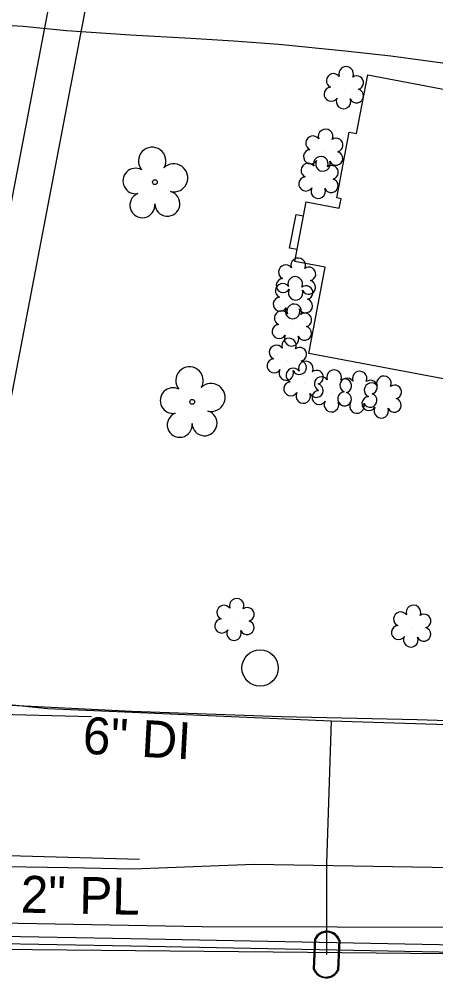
# Model space of a CAD drawing. Extents: x 1614427 to 1617186, y 896524 to 905462.
# Drawn here: x 1616281 to 1616337.4, y 899803.7 to 899933.8 of the extents above; entities that cross this region are included whole.
import ezdxf

# ---------------------------------------------------------------- set-up
doc = ezdxf.new("R2010")
doc.units = 0
for name, color, linetype in [('Exist Building', 7, 'Continuous'), ('Exist Other Culture Area Outline', 7, 'Continuous'), ('Exist Roads EOP', 7, 'Continuous'), ('Exist Roads EOT', 7, 'Continuous'), ('Exist Roads Soil', 7, 'Continuous'), ('Exist Utilities Gas UG Line SUE LOS B', 7, 'Continuous'), ('Exist Utilities Gas UG Line SUE LOS B Text', 7, 'Continuous'), ('Exist Utilities Other Pole CELL', 7, 'Continuous'), ('Exist Utilities Power UG Cable SUE LOS D', 7, 'Continuous'), ('Exist Utilities Sanitary Sewer UG Line', 7, 'Continuous'), ('Exist Utilities Telephone UG Cable SUE LOS C', 7, 'Continuous'), ('Exist Utilities TV UG Cable SUE LOS D', 7, 'Continuous'), ('Exist Utilities Water Meter CELL', 7, 'Continuous'), ('Exist Utilities Water UG Line SUE LOS B', 7, 'Continuous'), ('Exist Utilities Water UG Line SUE LOS B Text', 7, 'Continuous'), ('Exist Vegetation Shrub CELL', 7, 'Continuous'), ('Exist Vegetation Tree CELL', 7, 'Continuous')]:
    doc.layers.add(name, color=color, linetype=linetype)

msp = doc.modelspace()

# ---------------------------------------------------------------- linework, layer by layer
at = {"layer": 'Exist Building'}
msp.add_lwpolyline([(1616356.91, 899880.79), (1616344.53, 899883.13), (1616344.67, 899883.86), (1616320.22, 899888.48), (1616322.43, 899900.17), (1616318.33, 899900.94), (1616319.86, 899909.02), (1616324.34, 899908.17), (1616324.58, 899909.44), (1616324, 899909.55), (1616325.69, 899918.46), (1616326.68, 899918.27), (1616328.19, 899926.22), (1616344.15, 899923.2), (1616342.68, 899915.46), (1616353.09, 899913.49), (1616351.38, 899904.46), (1616361.04, 899902.64)], close=True, dxfattribs=at)
at = {"layer": 'Exist Other Culture Area Outline'}
msp.add_lwpolyline([(1616318.64, 899902.57), (1616317.61, 899902.76), (1616318.48, 899907.31), (1616319.5, 899907.11)], dxfattribs=at)
at = {"layer": 'Exist Roads EOP'}
for points in [[(1616278.96, 899840.9), (1616296.23, 899840.02), (1616316.51, 899839.32), (1616334.91, 899838.91), (1616353.97, 899838.3)], [(1616350.36, 899818.65), (1616331.56, 899818.96), (1616312.79, 899819.28), (1616305.71, 899819.01), (1616296.42, 899818.63), (1616287.59, 899818.8), (1616276.16, 899819.01)]]:
    msp.add_lwpolyline(points, dxfattribs=at)
at = {"layer": 'Exist Roads EOT'}
for points in [[(1616290.76, 899839.25), (1616276.5, 899839.65)], [(1616297.29, 899819.97), (1616281.17, 899820.38), (1616277.42, 899820.46)]]:
    msp.add_lwpolyline(points, dxfattribs=at)
at = {"layer": 'Exist Roads Soil'}
msp.add_lwpolyline([(1616344.49, 899926.85), (1616338.33, 899927.79), (1616331.33, 899928.76), (1616325.12, 899929.44), (1616316.16, 899930.34), (1616310, 899930.79), (1616304.22, 899931.13), (1616296.05, 899931.6), (1616287.38, 899932.2), (1616281.51, 899932.75), (1616276.21, 899933.1), (1616275.2, 899933.08), (1616274.61, 899932.89), (1616274.03, 899932.58), (1616273.54, 899932.12), (1616273.27, 899931.72), (1616273.13, 899931.36), (1616271.16, 899924.49), (1616270.29, 899922.08), (1616269.38, 899919.92), (1616268.28, 899917.73), (1616265.67, 899913.03)], dxfattribs=at)
at = {"layer": 'Exist Utilities Gas UG Line SUE LOS B'}
msp.add_lwpolyline([(1616203.95, 899815.38), (1616204.41, 899815.29), (1616225.78, 899814.81), (1616253.48, 899813.12), (1616275.81, 899811.43), (1616305.78, 899810.86), (1616342.32, 899810.78), (1616380.55, 899809.61)], dxfattribs=at)
at = {"layer": 'Exist Utilities Other Pole CELL'}
msp.add_circle((1616313.61, 899845.88), 2.46, dxfattribs=at)
at = {"layer": 'Exist Utilities Power UG Cable SUE LOS D'}
msp.add_lwpolyline([(1616223.84, 899608.14), (1616243.67, 899715.3), (1616271.05, 899862.72), (1616287.19, 899947.04), (1616314.39, 900071.71)], dxfattribs=at)
at = {"layer": 'Exist Utilities Sanitary Sewer UG Line'}
msp.add_lwpolyline([(1616594.68, 899804.56), (1616594.98, 899804.69), (1616250.08, 899808.05)], dxfattribs=at)
at = {"layer": 'Exist Utilities Telephone UG Cable SUE LOS C'}
for points in [[(1616210.82, 899880.03), (1616217.61, 899877.78), (1616218.99, 899876.54), (1616223.31, 899871.99), (1616226.38, 899867.38), (1616227.32, 899863.72), (1616227, 899850.65), (1616224.24, 899834.96), (1616222.72, 899827.35), (1616222.93, 899822.99), (1616224.05, 899821.24), (1616224.94, 899820.55), (1616226.29, 899820.03), (1616228.63, 899819.25), (1616243.26, 899814.59), (1616250.91, 899811.61), (1616276.14, 899809.61), (1616296.09, 899809.26), (1616337.87, 899808.44), (1616380.12, 899807.66)], [(1616210.82, 899880.03), (1616217.05, 899876.94), (1616218.29, 899875.82), (1616222.52, 899871.36), (1616225.45, 899866.96), (1616226.32, 899863.61), (1616226.01, 899850.75), (1616223.26, 899835.15), (1616221.71, 899827.43), (1616221.94, 899822.67), (1616223.3, 899820.56), (1616224.44, 899819.67), (1616225.96, 899819.09), (1616228.32, 899818.3), (1616242.92, 899813.65), (1616250.68, 899810.63), (1616276.09, 899808.62), (1616296.08, 899808.26), (1616337.85, 899807.44), (1616379.9, 899806.67)]]:
    msp.add_lwpolyline(points, dxfattribs=at)
at = {"layer": 'Exist Utilities TV UG Cable SUE LOS D'}
msp.add_lwpolyline([(1616228.85, 899607.89), (1616275.98, 899862.3), (1616292.03, 899946), (1616319.37, 900070.73), (1616351.28, 900220.72)], dxfattribs=at)
at = {"layer": 'Exist Utilities Water Meter CELL'}
msp.add_line((1616322.62, 899807.07), (1616322.62, 899807.07), dxfattribs=at)
for points in [[(1616320.84, 899805.1), (1616321.01, 899809.2)], [(1616320.98, 899805.1), (1616321.15, 899809.19)], [(1616324.27, 899809.04), (1616324.1, 899804.97)], [(1616324.41, 899809.03), (1616324.24, 899804.96)]]:
    msp.add_lwpolyline(points, dxfattribs=at)
for centre, radius, start, end in [((1616322.67, 899808.37), 1.86, 20.8119, 153.6132), ((1616322.67, 899808.36), 1.73, 22.9348, 151.4162), ((1616322.57, 899805.78), 1.86, 201.2821, 333.9422), ((1616322.57, 899805.76), 1.73, 202.761, 332.5067)]:
    msp.add_arc(centre, radius, start, end, dxfattribs=at)
at = {"layer": 'Exist Utilities Water UG Line SUE LOS B'}
for points in [[(1616246.28, 899844.64), (1616247.82, 899844.39), (1616250.87, 899843.91), (1616284.87, 899840.42), (1616323.26, 899838.75), (1616370.31, 899837.26), (1616386.59, 899837.01)], [(1616323.26, 899838.75), (1616322.6, 899819.42), (1616322.62, 899807.07)]]:
    msp.add_lwpolyline(points, dxfattribs=at)
at = {"layer": 'Exist Vegetation Shrub CELL'}
for p, q in [((1616325.04, 899924.3), (1616325.04, 899924.3)), ((1616322.25, 899915.84), (1616322.25, 899915.84)), ((1616321.61, 899912.14), (1616321.61, 899912.14)), ((1616318.55, 899898.38), (1616318.55, 899898.38)), ((1616318.14, 899895.86), (1616318.14, 899895.86)), ((1616318, 899892.15), (1616318, 899892.15)), ((1616317.3, 899887.51), (1616317.3, 899887.51)), ((1616319.58, 899884.4), (1616319.58, 899884.4)), ((1616323.41, 899883.23), (1616323.41, 899883.23)), ((1616326.87, 899883.05), (1616326.87, 899883.05)), ((1616330.16, 899882.4), (1616330.16, 899882.4)), ((1616310.21, 899852.28), (1616310.21, 899852.28)), ((1616334.16, 899851.38), (1616334.16, 899851.38))]:
    msp.add_line(p, q, dxfattribs=at)
for centre, radius, start, end in [((1616323.56, 899925.42), 0.968, 35.8908, 245.4216), ((1616325.27, 899926.34), 0.99, 334.8391, 200.4717), ((1616326.71, 899925.16), 0.929, 284.4567, 126.0861), ((1616323.24, 899923.59), 0.955, 95.1099, 327.9534), ((1616326.68, 899923.37), 0.937, 204.9913, 73.4601), ((1616324.91, 899922.61), 0.984, 151.2797, 21.387), ((1616322.48, 899917.88), 0.99, 334.8391, 200.4717), ((1616320.77, 899916.97), 0.968, 35.8908, 245.4216), ((1616323.92, 899916.71), 0.929, 284.4567, 126.0861), ((1616320.45, 899915.13), 0.955, 95.1099, 327.9534), ((1616323.89, 899914.91), 0.937, 204.9913, 73.4601), ((1616321.84, 899914.18), 0.99, 334.8391, 200.4717), ((1616322.12, 899914.15), 0.984, 151.2797, 21.387), ((1616320.13, 899913.27), 0.968, 35.8908, 245.4216), ((1616323.28, 899913.01), 0.929, 284.4567, 126.0861), ((1616319.81, 899911.44), 0.955, 95.1099, 327.9534), ((1616323.25, 899911.21), 0.937, 204.9913, 73.4601), ((1616321.48, 899910.46), 0.984, 151.2797, 21.387), ((1616318.78, 899900.42), 0.99, 334.8391, 200.4717), ((1616317.07, 899899.51), 0.968, 35.8908, 245.4216), ((1616320.22, 899899.25), 0.929, 284.4567, 126.0861), ((1616318.37, 899897.9), 0.99, 334.8391, 200.4717), ((1616316.66, 899896.98), 0.968, 35.8908, 245.4216), ((1616316.75, 899897.68), 0.955, 95.1099, 327.9534), ((1616319.82, 899896.73), 0.929, 284.4567, 126.0861), ((1616320.19, 899897.45), 0.937, 204.9913, 73.4601), ((1616318.42, 899896.7), 0.984, 151.2797, 21.387), ((1616316.34, 899895.15), 0.955, 95.1099, 327.9534), ((1616318.23, 899894.19), 0.99, 334.8391, 200.4717), ((1616319.78, 899894.93), 0.937, 204.9913, 73.4601), ((1616316.52, 899893.28), 0.968, 35.8908, 245.4216), ((1616318.02, 899894.17), 0.984, 151.2797, 21.387), ((1616319.67, 899893.02), 0.929, 284.4567, 126.0861), ((1616316.2, 899891.45), 0.955, 95.1099, 327.9534), ((1616317.87, 899890.47), 0.984, 151.2797, 21.387), ((1616319.64, 899891.22), 0.937, 204.9913, 73.4601), ((1616317.53, 899889.55), 0.99, 334.8391, 200.4717), ((1616315.82, 899888.64), 0.968, 35.8908, 245.4216), ((1616318.97, 899888.38), 0.929, 284.4567, 126.0861), ((1616315.5, 899886.81), 0.955, 95.1099, 327.9534), ((1616318.94, 899886.58), 0.937, 204.9913, 73.4601), ((1616319.81, 899886.44), 0.99, 334.8391, 200.4717), ((1616317.17, 899885.83), 0.984, 151.2797, 21.387), ((1616318.1, 899885.53), 0.968, 35.8908, 245.4216), ((1616321.25, 899885.27), 0.929, 284.4567, 126.0861), ((1616323.64, 899885.27), 0.99, 334.8391, 200.4717), ((1616327.1, 899885.09), 0.99, 334.8391, 200.4717), ((1616317.78, 899883.7), 0.955, 95.1099, 327.9534), ((1616321.93, 899884.36), 0.968, 35.8908, 245.4216), ((1616325.39, 899884.18), 0.968, 35.8908, 245.4216), ((1616325.08, 899884.1), 0.929, 284.4567, 126.0861), ((1616328.68, 899883.53), 0.968, 35.8908, 245.4216), ((1616328.54, 899883.92), 0.929, 284.4567, 126.0861), ((1616330.39, 899884.44), 0.99, 334.8391, 200.4717), ((1616319.45, 899882.72), 0.984, 151.2797, 21.387), ((1616321.22, 899883.47), 0.937, 204.9913, 73.4601), ((1616321.61, 899882.53), 0.955, 95.1099, 327.9534), ((1616325.07, 899882.35), 0.955, 95.1099, 327.9534), ((1616325.05, 899882.3), 0.937, 204.9913, 73.4601), ((1616331.84, 899883.27), 0.929, 284.4567, 126.0861), ((1616323.28, 899881.55), 0.984, 151.2797, 21.387), ((1616326.74, 899881.37), 0.984, 151.2797, 21.387), ((1616328.36, 899881.7), 0.955, 95.1099, 327.9534), ((1616328.51, 899882.13), 0.937, 204.9913, 73.4601), ((1616331.8, 899881.47), 0.937, 204.9913, 73.4601), ((1616330.04, 899880.72), 0.984, 151.2797, 21.387), ((1616310.44, 899854.32), 0.99, 334.8391, 200.4717), ((1616308.73, 899853.41), 0.968, 35.8908, 245.4216), ((1616311.88, 899853.15), 0.929, 284.4567, 126.0861), ((1616332.67, 899852.51), 0.968, 35.8908, 245.4216), ((1616334.38, 899853.42), 0.99, 334.8391, 200.4717), ((1616308.41, 899851.58), 0.955, 95.1099, 327.9534), ((1616311.85, 899851.35), 0.937, 204.9913, 73.4601), ((1616335.83, 899852.25), 0.929, 284.4567, 126.0861), ((1616310.08, 899850.6), 0.984, 151.2797, 21.387), ((1616332.36, 899850.68), 0.955, 95.1099, 327.9534), ((1616335.79, 899850.45), 0.937, 204.9913, 73.4601), ((1616334.03, 899849.7), 0.984, 151.2797, 21.387)]:
    msp.add_arc(centre, radius, start, end, dxfattribs=at)
at = {"layer": 'Exist Vegetation Tree CELL'}
for p, q in [((1616299.36, 899911.68), (1616299.36, 899911.68)), ((1616304.42, 899881.94), (1616304.42, 899881.94))]:
    msp.add_line(p, q, dxfattribs=at)
for centre in [(1616299.36, 899911.68), (1616304.42, 899881.94)]:
    msp.add_circle(centre, 0.326, dxfattribs=at)
for centre, radius, start, end in [((1616298.98, 899914.56), 1.86, 330.1651, 219.7134), ((1616296.76, 899911.84), 1.73, 62.6636, 279.3457), ((1616301.91, 899912.27), 1.9, 257.1011, 134.1999), ((1616297.66, 899908.56), 1.69, 111.5671, 6.231), ((1616301.04, 899908.78), 1.7, 181.2822, 74.56), ((1616304.04, 899884.82), 1.86, 330.1651, 219.7134), ((1616301.81, 899882.1), 1.73, 62.6636, 279.3457), ((1616306.97, 899882.53), 1.9, 257.1011, 134.1999), ((1616306.09, 899879.04), 1.7, 181.2822, 74.56), ((1616302.72, 899878.82), 1.69, 111.5671, 6.231)]:
    msp.add_arc(centre, radius, start, end, dxfattribs=at)

# ---------------------------------------------------------------- texts
at = {"layer": 'Exist Utilities Gas UG Line SUE LOS B Text'}
msp.add_text('2" PL', height=5, rotation=358.9068, dxfattribs=at).set_placement((1616281.14, 899812.76))
at = {"layer": 'Exist Utilities Water UG Line SUE LOS B Text'}
msp.add_text('6" DI', height=5, rotation=356.8654, dxfattribs=at).set_placement((1616289.5, 899834.3))

doc.saveas('drawing.dxf')
